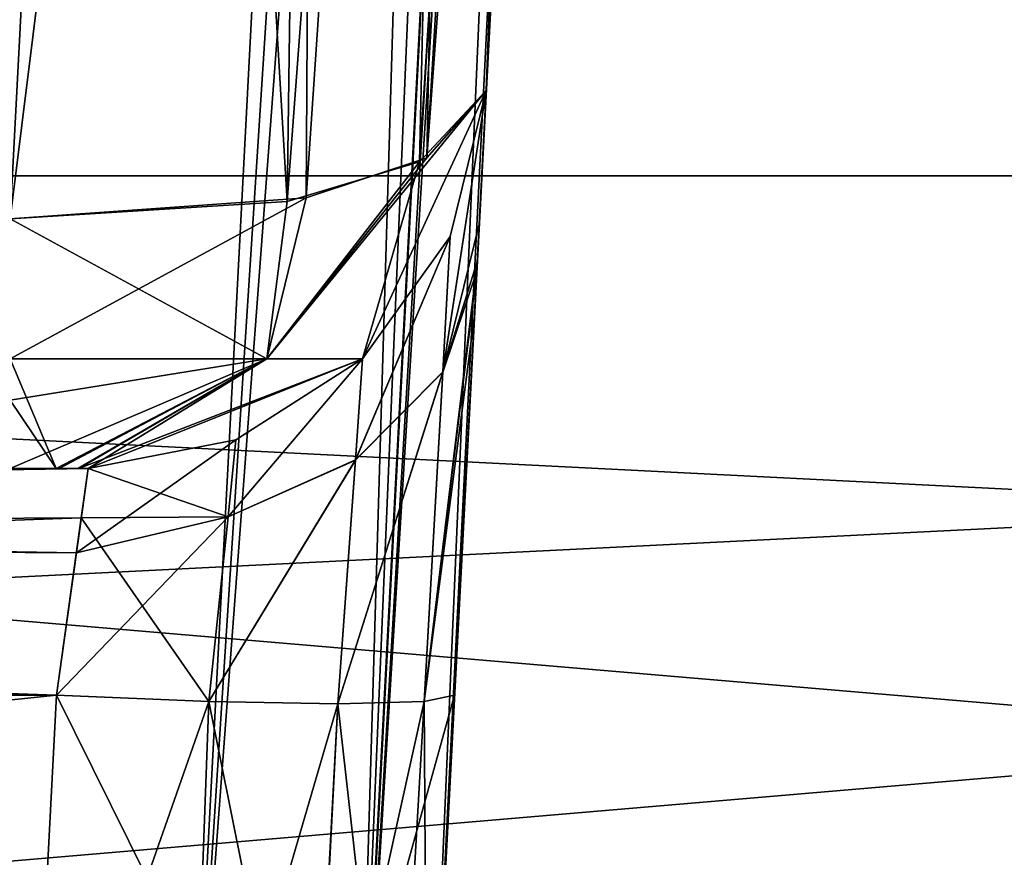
# Model space of a CAD drawing. Header units: inches. Extents: x -11.1 to 11.1, y -2.2 to 7.8.
# Tile 519 of 656: x -4.177 to -4.053, y -1.529 to -1.424. Entities that reach past the tile are written whole.
import ezdxf

# ---------------------------------------------------------------- set-up
doc = ezdxf.new("R2010")
doc.units = ezdxf.units.IN
doc.header["$LTSCALE"] = 93.866667
doc.header["$MEASUREMENT"] = 0
for name, color, linetype in [('10213', 7, 'CONTINUOUS'), ('10214', 7, 'CONTINUOUS'), ('10215', 7, 'CONTINUOUS'), ('10216', 7, 'CONTINUOUS'), ('10258', 7, 'CONTINUOUS'), ('2391', 7, 'CONTINUOUS'), ('2392', 7, 'CONTINUOUS'), ('2394', 7, 'CONTINUOUS'), ('2661', 7, 'CONTINUOUS'), ('2671', 7, 'CONTINUOUS'), ('2714', 7, 'CONTINUOUS'), ('2716', 7, 'CONTINUOUS'), ('2733', 7, 'CONTINUOUS'), ('2735', 7, 'CONTINUOUS'), ('2993', 7, 'CONTINUOUS'), ('2994', 7, 'CONTINUOUS'), ('3039', 7, 'CONTINUOUS'), ('3806', 7, 'CONTINUOUS'), ('6927', 7, 'CONTINUOUS'), ('6941', 7, 'CONTINUOUS'), ('9410', 7, 'CONTINUOUS'), ('9413', 7, 'CONTINUOUS'), ('9464', 7, 'CONTINUOUS'), ('9465', 7, 'CONTINUOUS'), ('9478', 7, 'CONTINUOUS'), ('9479', 7, 'CONTINUOUS'), ('9802', 7, 'CONTINUOUS')]:
    doc.layers.add(name, color=color, linetype=linetype)

msp = doc.modelspace()

# ---------------------------------------------------------------- linework, layer by layer
at = {"layer": '10213', "linetype": 'Continuous'}
for points in [[(-4.17529, -1.57343, -4.14986), (-4.17188, -1.50843, -4.14645), (-4.1528, -1.50923, -4.15029), (-4.17529, -1.57343, -4.14986)], [(-4.17529, -1.57343, -4.14986), (-4.1528, -1.50923, -4.15029), (-4.15511, -1.57293, -4.15407), (-4.17529, -1.57343, -4.14986)], [(-4.1528, -1.50923, -4.15029), (-4.13662, -1.50951, -4.16112), (-4.15511, -1.57293, -4.15407), (-4.1528, -1.50923, -4.15029)], [(-4.12195, -1.50843, -4.19638), (-4.12536, -1.57343, -4.19979), (-4.13987, -1.57278, -4.16451), (-4.12195, -1.50843, -4.19638)], [(-4.12579, -1.50923, -4.1773), (-4.12195, -1.50843, -4.19638), (-4.13987, -1.57278, -4.16451), (-4.12579, -1.50923, -4.1773)], [(-4.13662, -1.50951, -4.16112), (-4.12579, -1.50923, -4.1773), (-4.13987, -1.57278, -4.16451), (-4.13662, -1.50951, -4.16112)], [(-4.15511, -1.57293, -4.15407), (-4.13662, -1.50951, -4.16112), (-4.13987, -1.57278, -4.16451), (-4.15511, -1.57293, -4.15407)]]:
    msp.add_3dface(points, dxfattribs=at)
at = {"layer": '10214', "linetype": 'Continuous'}
for points in [[(-4.11798, -1.43262, -4.11649), (-4.11916, -1.45527, -4.17226), (-4.12343, -1.46792, -4.15875), (-4.11798, -1.43262, -4.11649)], [(-4.1225, -1.45093, -4.11649), (-4.11798, -1.43262, -4.11649), (-4.12343, -1.46792, -4.15875), (-4.1225, -1.45093, -4.11649)], [(-4.13349, -1.46627, -4.11649), (-4.1225, -1.45093, -4.11649), (-4.13437, -1.47896, -4.14771), (-4.13349, -1.46627, -4.11649)], [(-4.1225, -1.45093, -4.11649), (-4.12343, -1.46792, -4.15875), (-4.13437, -1.47896, -4.14771), (-4.1225, -1.45093, -4.11649)], [(-4.11916, -1.45527, -4.17226), (-4.11945, -1.46084, -4.17748), (-4.12579, -1.50923, -4.1773), (-4.11916, -1.45527, -4.17226)], [(-4.11916, -1.45527, -4.17226), (-4.12579, -1.50923, -4.1773), (-4.12343, -1.46792, -4.15875), (-4.11916, -1.45527, -4.17226)], [(-4.11945, -1.46084, -4.17748), (-4.12195, -1.50843, -4.19638), (-4.12579, -1.50923, -4.1773), (-4.11945, -1.46084, -4.17748)], [(-4.14938, -1.47644, -4.11649), (-4.13349, -1.46627, -4.11649), (-4.15036, -1.48608, -4.14015), (-4.14938, -1.47644, -4.11649)], [(-4.13349, -1.46627, -4.11649), (-4.13437, -1.47896, -4.14771), (-4.15036, -1.48608, -4.14015), (-4.13349, -1.46627, -4.11649)], [(-4.12579, -1.50923, -4.1773), (-4.13662, -1.50951, -4.16112), (-4.12343, -1.46792, -4.15875), (-4.12579, -1.50923, -4.1773)], [(-4.12343, -1.46792, -4.15875), (-4.13662, -1.50951, -4.16112), (-4.13437, -1.47896, -4.14771), (-4.12343, -1.46792, -4.15875)], [(-4.16939, -1.49058, -4.13936), (-4.16791, -1.48, -4.11649), (-4.14938, -1.47644, -4.11649), (-4.16939, -1.49058, -4.13936)], [(-4.16939, -1.49058, -4.13936), (-4.14938, -1.47644, -4.11649), (-4.15036, -1.48608, -4.14015), (-4.16939, -1.49058, -4.13936)], [(-4.13662, -1.50951, -4.16112), (-4.1528, -1.50923, -4.15029), (-4.13437, -1.47896, -4.14771), (-4.13662, -1.50951, -4.16112)], [(-4.13437, -1.47896, -4.14771), (-4.1528, -1.50923, -4.15029), (-4.15036, -1.48608, -4.14015), (-4.13437, -1.47896, -4.14771)], [(-4.17188, -1.50843, -4.14645), (-4.16939, -1.49058, -4.13936), (-4.15036, -1.48608, -4.14015), (-4.17188, -1.50843, -4.14645)], [(-4.1528, -1.50923, -4.15029), (-4.17188, -1.50843, -4.14645), (-4.15036, -1.48608, -4.14015), (-4.1528, -1.50923, -4.15029)]]:
    msp.add_3dface(points, dxfattribs=at)
at = {"layer": '10215', "linetype": 'Continuous'}
for points in [[(-4.11884, -1.44921, 4.16527), (-4.11798, -1.43262, 4.11649), (-4.12344, -1.46791, 4.15872), (-4.11884, -1.44921, 4.16527)], [(-4.11798, -1.43262, 4.11649), (-4.1225, -1.45093, 4.11649), (-4.12344, -1.46791, 4.15872), (-4.11798, -1.43262, 4.11649)], [(-4.11909, -1.45395, 4.17088), (-4.11884, -1.44921, 4.16527), (-4.12344, -1.46791, 4.15872), (-4.11909, -1.45395, 4.17088)], [(-4.1225, -1.45093, 4.11649), (-4.13349, -1.46627, 4.11649), (-4.13438, -1.47895, 4.14769), (-4.1225, -1.45093, 4.11649)], [(-4.12344, -1.46791, 4.15872), (-4.1225, -1.45093, 4.11649), (-4.13438, -1.47895, 4.14769), (-4.12344, -1.46791, 4.15872)], [(-4.12195, -1.50843, 4.19638), (-4.11909, -1.45395, 4.17088), (-4.12579, -1.50923, 4.1773), (-4.12195, -1.50843, 4.19638)], [(-4.11909, -1.45395, 4.17088), (-4.12344, -1.46791, 4.15872), (-4.12579, -1.50923, 4.1773), (-4.11909, -1.45395, 4.17088)], [(-4.13349, -1.46627, 4.11649), (-4.14938, -1.47644, 4.11649), (-4.15036, -1.48607, 4.14014), (-4.13349, -1.46627, 4.11649)], [(-4.13438, -1.47895, 4.14769), (-4.13349, -1.46627, 4.11649), (-4.15036, -1.48607, 4.14014), (-4.13438, -1.47895, 4.14769)], [(-4.12344, -1.46791, 4.15872), (-4.13438, -1.47895, 4.14769), (-4.13662, -1.50951, 4.16112), (-4.12344, -1.46791, 4.15872)], [(-4.12579, -1.50923, 4.1773), (-4.12344, -1.46791, 4.15872), (-4.13662, -1.50951, 4.16112), (-4.12579, -1.50923, 4.1773)], [(-4.14938, -1.47644, 4.11649), (-4.16791, -1.48, 4.11649), (-4.15036, -1.48607, 4.14014), (-4.14938, -1.47644, 4.11649)], [(-4.13438, -1.47895, 4.14769), (-4.15036, -1.48607, 4.14014), (-4.1528, -1.50923, 4.15029), (-4.13438, -1.47895, 4.14769)], [(-4.13662, -1.50951, 4.16112), (-4.13438, -1.47895, 4.14769), (-4.1528, -1.50923, 4.15029), (-4.13662, -1.50951, 4.16112)], [(-4.16791, -1.48, 4.11649), (-4.16878, -1.48622, 4.13478), (-4.15036, -1.48607, 4.14014), (-4.16791, -1.48, 4.11649)], [(-4.16878, -1.48622, 4.13478), (-4.17188, -1.50843, 4.14645), (-4.1528, -1.50923, 4.15029), (-4.16878, -1.48622, 4.13478)], [(-4.15036, -1.48607, 4.14014), (-4.16878, -1.48622, 4.13478), (-4.1528, -1.50923, 4.15029), (-4.15036, -1.48607, 4.14014)]]:
    msp.add_3dface(points, dxfattribs=at)
at = {"layer": '10216', "linetype": 'Continuous'}
for points in [[(-4.17188, -1.50843, 4.14645), (-4.17529, -1.57343, 4.14986), (-4.13999, -1.57278, 4.16439), (-4.17188, -1.50843, 4.14645)], [(-4.1528, -1.50923, 4.15029), (-4.17188, -1.50843, 4.14645), (-4.13999, -1.57278, 4.16439), (-4.1528, -1.50923, 4.15029)], [(-4.13662, -1.50951, 4.16112), (-4.1528, -1.50923, 4.15029), (-4.13999, -1.57278, 4.16439), (-4.13662, -1.50951, 4.16112)], [(-4.12579, -1.50923, 4.1773), (-4.13662, -1.50951, 4.16112), (-4.12947, -1.57294, 4.17984), (-4.12579, -1.50923, 4.1773)], [(-4.12536, -1.57343, 4.19979), (-4.12579, -1.50923, 4.1773), (-4.12947, -1.57294, 4.17984), (-4.12536, -1.57343, 4.19979)], [(-4.12536, -1.57343, 4.19979), (-4.12195, -1.50843, 4.19638), (-4.12579, -1.50923, 4.1773), (-4.12536, -1.57343, 4.19979)], [(-4.12947, -1.57294, 4.17984), (-4.13662, -1.50951, 4.16112), (-4.13999, -1.57278, 4.16439), (-4.12947, -1.57294, 4.17984)]]:
    msp.add_3dface(points, dxfattribs=at)
at = {"layer": '10258', "linetype": 'Continuous'}
for points in [[(-4.15531, -1.57343, 4.42625), (-4.1063, -0.63817, 4.47526), (-4.09485, -0.63865, 4.47296), (-4.15531, -1.57343, 4.42625)], [(-4.07634, -0.63817, 4.4453), (-4.12536, -1.57343, 4.39629), (-4.13403, -1.57278, 4.41745), (-4.07634, -0.63817, 4.4453)], [(-4.07864, -0.63865, 4.45675), (-4.07634, -0.63817, 4.4453), (-4.13403, -1.57278, 4.41745), (-4.07864, -0.63865, 4.45675)], [(-4.08514, -0.63882, 4.46646), (-4.15531, -1.57343, 4.42625), (-4.09485, -0.63865, 4.47296), (-4.08514, -0.63882, 4.46646)], [(-4.15531, -1.57343, 4.42625), (-4.08514, -0.63882, 4.46646), (-4.13403, -1.57278, 4.41745), (-4.15531, -1.57343, 4.42625)], [(-4.08514, -0.63882, 4.46646), (-4.07864, -0.63865, 4.45675), (-4.13403, -1.57278, 4.41745), (-4.08514, -0.63882, 4.46646)]]:
    msp.add_3dface(points, dxfattribs=at)
at = {"layer": '2391', "linetype": 'Continuous'}
msp.add_3dface([(-4.16135, -1.13627, 3.69695), (-4.77139, -1.13627, 3.69695), (-4.17772, -1.44873, 3.82319), (-4.16135, -1.13627, 3.69695)], dxfattribs=at)
at = {"layer": '2392', "linetype": 'Continuous'}
for points in [[(-4.16791, -1.48, -4.11649), (-4.8031, -1.48, -4.11649), (-4.16791, -1.48, -3.88012), (-4.16791, -1.48, -4.11649)], [(-4.16791, -1.48, -3.88012), (-4.8031, -1.48, -4.11649), (-4.16907, -1.48, -3.87509), (-4.16791, -1.48, -3.88012)], [(-4.16907, -1.48, -3.87509), (-4.8031, -1.48, -4.11649), (-4.17155, -1.48, -3.87188), (-4.16907, -1.48, -3.87509)], [(-4.17155, -1.48, -3.87188), (-4.8031, -1.48, -4.11649), (-4.17772, -1.48, -3.86955), (-4.17155, -1.48, -3.87188)], [(-4.8031, -1.48, 3.86955), (-4.8031, -1.48, 4.11649), (-4.16791, -1.48, 4.11649), (-4.8031, -1.48, 3.86955)], [(-4.17772, -1.48, 3.86955), (-4.8031, -1.48, 3.86955), (-4.16791, -1.48, 4.11649), (-4.17772, -1.48, 3.86955)], [(-4.17194, -1.48, 3.87155), (-4.17772, -1.48, 3.86955), (-4.16791, -1.48, 4.11649), (-4.17194, -1.48, 3.87155)], [(-4.16923, -1.48, 3.8748), (-4.17194, -1.48, 3.87155), (-4.16791, -1.48, 4.11649), (-4.16923, -1.48, 3.8748)], [(-4.16791, -1.48, 3.88012), (-4.16923, -1.48, 3.8748), (-4.16791, -1.48, 4.11649), (-4.16791, -1.48, 3.88012)]]:
    msp.add_3dface(points, dxfattribs=at)
at = {"layer": '2394', "linetype": 'Continuous'}
for points in [[(-4.83591, -1.42004, 3.67678), (-3.12184, -1.24563, 3.60632), (-4.8321, -1.44332, 3.68619), (-4.83591, -1.42004, 3.67678)], [(-3.12184, -1.24563, 3.60632), (-3.1679, -1.44332, 3.68619), (-4.8321, -1.44332, 3.68619), (-3.12184, -1.24563, 3.60632)], [(-3.1679, -1.44332, 3.68619), (-3.14253, -1.52907, 3.72083), (-4.88447, -1.58937, 3.74519), (-3.1679, -1.44332, 3.68619)], [(-4.85689, -1.52752, 3.7202), (-3.1679, -1.44332, 3.68619), (-4.88447, -1.58937, 3.74519), (-4.85689, -1.52752, 3.7202)], [(-4.8321, -1.44332, 3.68619), (-3.1679, -1.44332, 3.68619), (-4.85689, -1.52752, 3.7202), (-4.8321, -1.44332, 3.68619)]]:
    msp.add_3dface(points, dxfattribs=at)
at = {"layer": '2661', "linetype": 'Continuous'}
for points in [[(-4.12536, -1.57343, -4.19979), (-4.0615, -0.355, -4.51792), (-4.07634, -0.63817, -4.4453), (-4.12536, -1.57343, -4.19979)], [(-4.0615, -0.355, -4.51792), (-4.12536, -1.57343, -4.19979), (-4.12195, -1.50843, -4.19638), (-4.0615, -0.355, -4.51792)], [(-4.11945, -1.46084, -4.17748), (-4.0615, -0.355, -4.51792), (-4.12195, -1.50843, -4.19638), (-4.11945, -1.46084, -4.17748)], [(-4.11916, -1.45527, -4.17226), (-4.0615, -0.355, -4.51792), (-4.11945, -1.46084, -4.17748), (-4.11916, -1.45527, -4.17226)], [(-4.11798, -1.43262, -4.11649), (-4.0615, -0.355, -4.51792), (-4.11916, -1.45527, -4.17226), (-4.11798, -1.43262, -4.11649)], [(-4.10143, -1.11693, -3.75258), (-4.0615, -0.355, -4.51792), (-4.11798, -1.43262, -3.88012), (-4.10143, -1.11693, -3.75258)], [(-4.11798, -1.43262, -3.88012), (-4.0615, -0.355, -4.51792), (-4.11798, -1.43262, -4.11649), (-4.11798, -1.43262, -3.88012)], [(-4.12536, -1.57343, -4.39629), (-4.12536, -1.57343, -4.19979), (-4.07634, -0.63817, -4.4453), (-4.12536, -1.57343, -4.39629)]]:
    msp.add_3dface(points, dxfattribs=at)
at = {"layer": '2671', "linetype": 'Continuous'}
for points in [[(-4.0615, -0.355, 2.83901), (-4.09881, -1.06684, 3.71193), (-4.12536, -1.57343, 4.39629), (-4.0615, -0.355, 2.83901)], [(-4.07634, -0.63817, 4.4453), (-4.0615, -0.355, 2.83901), (-4.12536, -1.57343, 4.39629), (-4.07634, -0.63817, 4.4453)], [(-4.09881, -1.06684, 3.71193), (-4.11884, -1.44921, 4.16527), (-4.12536, -1.57343, 4.39629), (-4.09881, -1.06684, 3.71193)], [(-4.11798, -1.43262, 4.11649), (-4.11884, -1.44921, 4.16527), (-4.09881, -1.06684, 3.71193), (-4.11798, -1.43262, 4.11649)], [(-4.10143, -1.11693, 3.75258), (-4.11798, -1.43262, 4.11649), (-4.09881, -1.06684, 3.71193), (-4.10143, -1.11693, 3.75258)], [(-4.11798, -1.43262, 3.88012), (-4.11798, -1.43262, 4.11649), (-4.10143, -1.11693, 3.75258), (-4.11798, -1.43262, 3.88012)], [(-4.11884, -1.44921, 4.16527), (-4.11909, -1.45395, 4.17088), (-4.12536, -1.57343, 4.39629), (-4.11884, -1.44921, 4.16527)], [(-4.11909, -1.45395, 4.17088), (-4.12195, -1.50843, 4.19638), (-4.12536, -1.57343, 4.39629), (-4.11909, -1.45395, 4.17088)], [(-4.12195, -1.50843, 4.19638), (-4.12536, -1.57343, 4.19979), (-4.12536, -1.57343, 4.39629), (-4.12195, -1.50843, 4.19638)]]:
    msp.add_3dface(points, dxfattribs=at)
at = {"layer": '2714', "linetype": 'Continuous'}
for points in [[(-3.93735, -0.62121, -4.57785), (-3.89693, -0.63817, -4.57874), (-8.57837, -1.57343, -4.62775), (-3.93735, -0.62121, -4.57785)], [(-4.10307, -0.63817, -4.57874), (-3.93735, -0.62121, -4.57785), (-8.57837, -1.57343, -4.62775), (-4.10307, -0.63817, -4.57874)], [(-1.93717, -0.62139, -4.57786), (-1.89693, -0.63817, -4.57874), (-8.57837, -1.57343, -4.62775), (-1.93717, -0.62139, -4.57786)], [(-2.10307, -0.63817, -4.57874), (-1.93717, -0.62139, -4.57786), (-8.57837, -1.57343, -4.62775), (-2.10307, -0.63817, -4.57874)], [(-2.91767, -0.62139, -4.57786), (-2.87743, -0.63817, -4.57874), (-8.57837, -1.57343, -4.62775), (-2.91767, -0.62139, -4.57786)], [(-3.12257, -0.63817, -4.57874), (-2.91767, -0.62139, -4.57786), (-8.57837, -1.57343, -4.62775), (-3.12257, -0.63817, -4.57874)], [(5.12257, -0.63817, -4.57874), (5.89693, -0.63817, -4.57874), (-8.57837, -1.57343, -4.62775), (5.12257, -0.63817, -4.57874)], [(-8.57837, -1.57343, -4.62775), (5.89693, -0.63817, -4.57874), (6.10307, -0.63817, -4.57874), (-8.57837, -1.57343, -4.62775)], [(4.87743, -0.63817, -4.57874), (5.12257, -0.63817, -4.57874), (-8.57837, -1.57343, -4.62775), (4.87743, -0.63817, -4.57874)], [(4.10307, -0.63817, -4.57874), (4.87743, -0.63817, -4.57874), (-8.57837, -1.57343, -4.62775), (4.10307, -0.63817, -4.57874)], [(3.89693, -0.63817, -4.57874), (4.10307, -0.63817, -4.57874), (-8.57837, -1.57343, -4.62775), (3.89693, -0.63817, -4.57874)], [(3.12257, -0.63817, -4.57874), (3.89693, -0.63817, -4.57874), (-8.57837, -1.57343, -4.62775), (3.12257, -0.63817, -4.57874)], [(2.87743, -0.63817, -4.57874), (3.12257, -0.63817, -4.57874), (-8.57837, -1.57343, -4.62775), (2.87743, -0.63817, -4.57874)], [(2.10307, -0.63817, -4.57874), (2.87743, -0.63817, -4.57874), (-8.57837, -1.57343, -4.62775), (2.10307, -0.63817, -4.57874)], [(1.89693, -0.63817, -4.57874), (2.10307, -0.63817, -4.57874), (-8.57837, -1.57343, -4.62775), (1.89693, -0.63817, -4.57874)], [(-1.89693, -0.63817, -4.57874), (1.89693, -0.63817, -4.57874), (-8.57837, -1.57343, -4.62775), (-1.89693, -0.63817, -4.57874)], [(-2.87743, -0.63817, -4.57874), (-2.10307, -0.63817, -4.57874), (-8.57837, -1.57343, -4.62775), (-2.87743, -0.63817, -4.57874)], [(-3.89693, -0.63817, -4.57874), (-3.12257, -0.63817, -4.57874), (-8.57837, -1.57343, -4.62775), (-3.89693, -0.63817, -4.57874)], [(-4.87743, -0.63817, -4.57874), (-4.10307, -0.63817, -4.57874), (-8.57837, -1.57343, -4.62775), (-4.87743, -0.63817, -4.57874)], [(8.57837, -1.57343, -4.62775), (-8.57837, -1.57343, -4.62775), (8.52935, -0.63817, -4.57874), (8.57837, -1.57343, -4.62775)], [(8.52935, -0.63817, -4.57874), (-8.57837, -1.57343, -4.62775), (7.12257, -0.63817, -4.57874), (8.52935, -0.63817, -4.57874)], [(7.12257, -0.63817, -4.57874), (-8.57837, -1.57343, -4.62775), (6.87743, -0.63817, -4.57874), (7.12257, -0.63817, -4.57874)], [(6.87743, -0.63817, -4.57874), (-8.57837, -1.57343, -4.62775), (6.10307, -0.63817, -4.57874), (6.87743, -0.63817, -4.57874)]]:
    msp.add_3dface(points, dxfattribs=at)
at = {"layer": '2716', "linetype": 'Continuous'}
for points in [[(-8.57837, -1.57343, 4.62775), (8.57837, -1.57343, 4.62775), (-8.52935, -0.63817, 4.57874), (-8.57837, -1.57343, 4.62775)], [(-8.52935, -0.63817, 4.57874), (8.57837, -1.57343, 4.62775), (-7.12257, -0.63817, 4.57874), (-8.52935, -0.63817, 4.57874)], [(-7.12257, -0.63817, 4.57874), (8.57837, -1.57343, 4.62775), (-6.87743, -0.63817, 4.57874), (-7.12257, -0.63817, 4.57874)], [(-6.87743, -0.63817, 4.57874), (8.57837, -1.57343, 4.62775), (-6.10307, -0.63817, 4.57874), (-6.87743, -0.63817, 4.57874)], [(-6.10307, -0.63817, 4.57874), (8.57837, -1.57343, 4.62775), (-5.89693, -0.63817, 4.57874), (-6.10307, -0.63817, 4.57874)], [(-5.89693, -0.63817, 4.57874), (8.57837, -1.57343, 4.62775), (-5.12257, -0.63817, 4.57874), (-5.89693, -0.63817, 4.57874)], [(-5.12257, -0.63817, 4.57874), (8.57837, -1.57343, 4.62775), (-4.87743, -0.63817, 4.57874), (-5.12257, -0.63817, 4.57874)], [(-4.87743, -0.63817, 4.57874), (8.57837, -1.57343, 4.62775), (-4.10307, -0.63817, 4.57874), (-4.87743, -0.63817, 4.57874)], [(8.57837, -1.57343, 4.62775), (-3.89693, -0.63817, 4.57874), (-4.10307, -0.63817, 4.57874), (8.57837, -1.57343, 4.62775)]]:
    msp.add_3dface(points, dxfattribs=at)
at = {"layer": '2733', "linetype": 'Continuous'}
for points in [[(-4.82519, -1.57343, 4.42625), (-4.8742, -0.63817, 4.47526), (-4.1063, -0.63817, 4.47526), (-4.82519, -1.57343, 4.42625)], [(-4.15531, -1.57343, 4.42625), (-4.82519, -1.57343, 4.42625), (-4.1063, -0.63817, 4.47526), (-4.15531, -1.57343, 4.42625)]]:
    msp.add_3dface(points, dxfattribs=at)
at = {"layer": '2735', "linetype": 'Continuous'}
for points in [[(-4.8742, -0.63817, -4.47526), (-4.82519, -1.57343, -4.42625), (-4.15531, -1.57343, -4.42625), (-4.8742, -0.63817, -4.47526)], [(-4.1063, -0.63817, -4.47526), (-4.8742, -0.63817, -4.47526), (-4.15531, -1.57343, -4.42625), (-4.1063, -0.63817, -4.47526)]]:
    msp.add_3dface(points, dxfattribs=at)
at = {"layer": '2993', "linetype": 'Continuous'}
msp.add_3dface([(-4.16135, -1.13627, -3.69695), (-4.17772, -1.44873, -3.82319), (-4.77139, -1.13627, -3.69695), (-4.16135, -1.13627, -3.69695)], dxfattribs=at)
at = {"layer": '2994', "linetype": 'Continuous'}
for points in [[(-4.87816, -1.24563, -3.60632), (-4.8321, -1.44332, -3.68619), (-3.1679, -1.44332, -3.68619), (-4.87816, -1.24563, -3.60632)], [(-3.16409, -1.42004, -3.67678), (-4.87816, -1.24563, -3.60632), (-3.1679, -1.44332, -3.68619), (-3.16409, -1.42004, -3.67678)], [(-4.8321, -1.44332, -3.68619), (-4.85747, -1.52907, -3.72083), (-3.11553, -1.58937, -3.74519), (-4.8321, -1.44332, -3.68619)], [(-3.1679, -1.44332, -3.68619), (-4.8321, -1.44332, -3.68619), (-3.14276, -1.52846, -3.72058), (-3.1679, -1.44332, -3.68619)], [(-3.14276, -1.52846, -3.72058), (-4.8321, -1.44332, -3.68619), (-3.11553, -1.58937, -3.74519), (-3.14276, -1.52846, -3.72058)]]:
    msp.add_3dface(points, dxfattribs=at)
at = {"layer": '3039', "linetype": 'Continuous'}
for points in [[(-4.79863, -1.50843, 4.14645), (-4.79523, -1.57343, 4.14986), (-4.17529, -1.57343, 4.14986), (-4.79863, -1.50843, 4.14645)], [(-4.17188, -1.50843, 4.14645), (-4.79863, -1.50843, 4.14645), (-4.17529, -1.57343, 4.14986), (-4.17188, -1.50843, 4.14645)]]:
    msp.add_3dface(points, dxfattribs=at)
at = {"layer": '3806', "linetype": 'Continuous'}
for points in [[(-4.16791, -1.48, 4.11649), (-4.8031, -1.48, 4.11649), (-4.80155, -1.48989, 4.13875), (-4.16791, -1.48, 4.11649)], [(-4.16791, -1.48, 4.11649), (-4.80155, -1.48989, 4.13875), (-4.16878, -1.48622, 4.13478), (-4.16791, -1.48, 4.11649)], [(-4.80155, -1.48989, 4.13875), (-4.79863, -1.50843, 4.14645), (-4.16878, -1.48622, 4.13478), (-4.80155, -1.48989, 4.13875)], [(-4.79863, -1.50843, 4.14645), (-4.17188, -1.50843, 4.14645), (-4.16878, -1.48622, 4.13478), (-4.79863, -1.50843, 4.14645)]]:
    msp.add_3dface(points, dxfattribs=at)
at = {"layer": '6927', "linetype": 'Continuous'}
for points in [[(-4.79863, -1.50843, -4.14645), (-4.17188, -1.50843, -4.14645), (-4.79523, -1.57343, -4.14986), (-4.79863, -1.50843, -4.14645)], [(-4.17188, -1.50843, -4.14645), (-4.17529, -1.57343, -4.14986), (-4.79523, -1.57343, -4.14986), (-4.17188, -1.50843, -4.14645)]]:
    msp.add_3dface(points, dxfattribs=at)
at = {"layer": '6941', "linetype": 'Continuous'}
for points in [[(-4.8031, -1.48, -4.11649), (-4.16791, -1.48, -4.11649), (-4.16939, -1.49058, -4.13936), (-4.8031, -1.48, -4.11649)], [(-4.80208, -1.48651, -4.13514), (-4.8031, -1.48, -4.11649), (-4.16939, -1.49058, -4.13936), (-4.80208, -1.48651, -4.13514)], [(-4.17188, -1.50843, -4.14645), (-4.79863, -1.50843, -4.14645), (-4.80208, -1.48651, -4.13514), (-4.17188, -1.50843, -4.14645)], [(-4.17188, -1.50843, -4.14645), (-4.80208, -1.48651, -4.13514), (-4.16939, -1.49058, -4.13936), (-4.17188, -1.50843, -4.14645)]]:
    msp.add_3dface(points, dxfattribs=at)
at = {"layer": '9410', "linetype": 'Continuous'}
for points in [[(-4.10143, -1.11693, -3.75258), (-4.11798, -1.43262, -3.88012), (-4.12543, -1.44107, -3.85335), (-4.10143, -1.11693, -3.75258)], [(-4.10632, -1.12518, -3.73154), (-4.10143, -1.11693, -3.75258), (-4.12543, -1.44107, -3.85335), (-4.10632, -1.12518, -3.73154)], [(-4.11939, -1.13173, -3.71362), (-4.10632, -1.12518, -3.73154), (-4.12543, -1.44107, -3.85335), (-4.11939, -1.13173, -3.71362)], [(-4.13869, -1.13562, -3.70149), (-4.11939, -1.13173, -3.71362), (-4.14056, -1.44608, -3.83609), (-4.13869, -1.13562, -3.70149)], [(-4.14056, -1.44608, -3.83609), (-4.11939, -1.13173, -3.71362), (-4.12543, -1.44107, -3.85335), (-4.14056, -1.44608, -3.83609)], [(-4.17772, -1.44873, -3.82319), (-4.16135, -1.13627, -3.69695), (-4.13869, -1.13562, -3.70149), (-4.17772, -1.44873, -3.82319)], [(-4.17772, -1.44873, -3.82319), (-4.13869, -1.13562, -3.70149), (-4.14056, -1.44608, -3.83609), (-4.17772, -1.44873, -3.82319)]]:
    msp.add_3dface(points, dxfattribs=at)
at = {"layer": '9413', "linetype": 'Continuous'}
for points in [[(-4.11798, -1.43262, 3.88012), (-4.10143, -1.11693, 3.75258), (-4.10632, -1.12518, 3.73154), (-4.11798, -1.43262, 3.88012)], [(-4.11798, -1.43262, 3.88012), (-4.10632, -1.12518, 3.73154), (-4.12637, -1.44155, 3.85178), (-4.11798, -1.43262, 3.88012)], [(-4.10632, -1.12518, 3.73154), (-4.11939, -1.13173, 3.71362), (-4.12637, -1.44155, 3.85178), (-4.10632, -1.12518, 3.73154)], [(-4.11939, -1.13173, 3.71362), (-4.13869, -1.13562, 3.70149), (-4.14294, -1.44655, 3.83435), (-4.11939, -1.13173, 3.71362)], [(-4.12637, -1.44155, 3.85178), (-4.11939, -1.13173, 3.71362), (-4.14294, -1.44655, 3.83435), (-4.12637, -1.44155, 3.85178)], [(-4.13869, -1.13562, 3.70149), (-4.16135, -1.13627, 3.69695), (-4.14294, -1.44655, 3.83435), (-4.13869, -1.13562, 3.70149)], [(-4.16135, -1.13627, 3.69695), (-4.17772, -1.44873, 3.82319), (-4.14294, -1.44655, 3.83435), (-4.16135, -1.13627, 3.69695)]]:
    msp.add_3dface(points, dxfattribs=at)
at = {"layer": '9464', "linetype": 'Continuous'}
for points in [[(-4.13349, -1.46627, -3.88012), (-4.11798, -1.43262, -3.88012), (-4.13349, -1.46627, -4.11649), (-4.13349, -1.46627, -3.88012)], [(-4.13349, -1.46627, -4.11649), (-4.11798, -1.43262, -3.88012), (-4.1225, -1.45093, -4.11649), (-4.13349, -1.46627, -4.11649)], [(-4.11798, -1.43262, -3.88012), (-4.11798, -1.43262, -4.11649), (-4.1225, -1.45093, -4.11649), (-4.11798, -1.43262, -3.88012)], [(-4.16791, -1.48, -4.11649), (-4.16791, -1.48, -3.88012), (-4.13349, -1.46627, -3.88012), (-4.16791, -1.48, -4.11649)], [(-4.16791, -1.48, -4.11649), (-4.13349, -1.46627, -3.88012), (-4.14938, -1.47644, -4.11649), (-4.16791, -1.48, -4.11649)], [(-4.14938, -1.47644, -4.11649), (-4.13349, -1.46627, -3.88012), (-4.13349, -1.46627, -4.11649), (-4.14938, -1.47644, -4.11649)]]:
    msp.add_3dface(points, dxfattribs=at)
at = {"layer": '9465', "linetype": 'Continuous'}
for points in [[(-4.12543, -1.44107, -3.85335), (-4.11798, -1.43262, -3.88012), (-4.14551, -1.46627, -3.84926), (-4.12543, -1.44107, -3.85335)], [(-4.11798, -1.43262, -3.88012), (-4.13349, -1.46627, -3.88012), (-4.14551, -1.46627, -3.84926), (-4.11798, -1.43262, -3.88012)], [(-4.14056, -1.44608, -3.83609), (-4.12543, -1.44107, -3.85335), (-4.14551, -1.46627, -3.84926), (-4.14056, -1.44608, -3.83609)], [(-4.17772, -1.44873, -3.82319), (-4.14056, -1.44608, -3.83609), (-4.17772, -1.46627, -3.83513), (-4.17772, -1.44873, -3.82319)], [(-4.14056, -1.44608, -3.83609), (-4.14551, -1.46627, -3.84926), (-4.17772, -1.46627, -3.83513), (-4.14056, -1.44608, -3.83609)], [(-4.17155, -1.48, -3.87188), (-4.17772, -1.48, -3.86955), (-4.14551, -1.46627, -3.84926), (-4.17155, -1.48, -3.87188)], [(-4.14551, -1.46627, -3.84926), (-4.17772, -1.48, -3.86955), (-4.17772, -1.47145, -3.84159), (-4.14551, -1.46627, -3.84926)], [(-4.17772, -1.46627, -3.83513), (-4.14551, -1.46627, -3.84926), (-4.17772, -1.47145, -3.84159), (-4.17772, -1.46627, -3.83513)], [(-4.16907, -1.48, -3.87509), (-4.17155, -1.48, -3.87188), (-4.14551, -1.46627, -3.84926), (-4.16907, -1.48, -3.87509)], [(-4.16791, -1.48, -3.88012), (-4.16907, -1.48, -3.87509), (-4.13349, -1.46627, -3.88012), (-4.16791, -1.48, -3.88012)], [(-4.13349, -1.46627, -3.88012), (-4.16907, -1.48, -3.87509), (-4.14551, -1.46627, -3.84926), (-4.13349, -1.46627, -3.88012)]]:
    msp.add_3dface(points, dxfattribs=at)
at = {"layer": '9478', "linetype": 'Continuous'}
for points in [[(-4.11798, -1.43262, 3.88012), (-4.12637, -1.44155, 3.85178), (-4.13349, -1.46627, 3.88012), (-4.11798, -1.43262, 3.88012)], [(-4.12637, -1.44155, 3.85178), (-4.14294, -1.44655, 3.83435), (-4.14551, -1.46627, 3.84925), (-4.12637, -1.44155, 3.85178)], [(-4.12637, -1.44155, 3.85178), (-4.14551, -1.46627, 3.84925), (-4.13349, -1.46627, 3.88012), (-4.12637, -1.44155, 3.85178)], [(-4.14294, -1.44655, 3.83435), (-4.17772, -1.44873, 3.82319), (-4.14551, -1.46627, 3.84925), (-4.14294, -1.44655, 3.83435)], [(-4.17772, -1.44873, 3.82319), (-4.17772, -1.46627, 3.83513), (-4.14551, -1.46627, 3.84925), (-4.17772, -1.44873, 3.82319)], [(-4.17194, -1.48, 3.87155), (-4.17772, -1.46627, 3.83513), (-4.17772, -1.47145, 3.84159), (-4.17194, -1.48, 3.87155)], [(-4.17772, -1.46627, 3.83513), (-4.17194, -1.48, 3.87155), (-4.14551, -1.46627, 3.84925), (-4.17772, -1.46627, 3.83513)], [(-4.17194, -1.48, 3.87155), (-4.16923, -1.48, 3.8748), (-4.14551, -1.46627, 3.84925), (-4.17194, -1.48, 3.87155)], [(-4.16923, -1.48, 3.8748), (-4.16791, -1.48, 3.88012), (-4.14551, -1.46627, 3.84925), (-4.16923, -1.48, 3.8748)], [(-4.14551, -1.46627, 3.84925), (-4.16791, -1.48, 3.88012), (-4.13349, -1.46627, 3.88012), (-4.14551, -1.46627, 3.84925)], [(-4.17772, -1.48, 3.86955), (-4.17194, -1.48, 3.87155), (-4.17772, -1.47145, 3.84159), (-4.17772, -1.48, 3.86955)]]:
    msp.add_3dface(points, dxfattribs=at)
at = {"layer": '9479', "linetype": 'Continuous'}
for points in [[(-4.11798, -1.43262, 4.11649), (-4.11798, -1.43262, 3.88012), (-4.13349, -1.46627, 3.88012), (-4.11798, -1.43262, 4.11649)], [(-4.11798, -1.43262, 4.11649), (-4.13349, -1.46627, 3.88012), (-4.1225, -1.45093, 4.11649), (-4.11798, -1.43262, 4.11649)], [(-4.1225, -1.45093, 4.11649), (-4.13349, -1.46627, 3.88012), (-4.13349, -1.46627, 4.11649), (-4.1225, -1.45093, 4.11649)], [(-4.13349, -1.46627, 3.88012), (-4.16791, -1.48, 3.88012), (-4.13349, -1.46627, 4.11649), (-4.13349, -1.46627, 3.88012)], [(-4.13349, -1.46627, 4.11649), (-4.16791, -1.48, 3.88012), (-4.14938, -1.47644, 4.11649), (-4.13349, -1.46627, 4.11649)], [(-4.16791, -1.48, 3.88012), (-4.16791, -1.48, 4.11649), (-4.14938, -1.47644, 4.11649), (-4.16791, -1.48, 3.88012)]]:
    msp.add_3dface(points, dxfattribs=at)
at = {"layer": '9802', "linetype": 'Continuous'}
for points in [[(-4.1063, -0.63817, -4.47526), (-4.15531, -1.57343, -4.42625), (-4.13415, -1.57278, -4.41757), (-4.1063, -0.63817, -4.47526)], [(-4.09485, -0.63865, -4.47296), (-4.1063, -0.63817, -4.47526), (-4.13415, -1.57278, -4.41757), (-4.09485, -0.63865, -4.47296)], [(-4.12536, -1.57343, -4.39629), (-4.07634, -0.63817, -4.4453), (-4.07864, -0.63865, -4.45675), (-4.12536, -1.57343, -4.39629)], [(-4.08514, -0.63882, -4.46646), (-4.09485, -0.63865, -4.47296), (-4.13415, -1.57278, -4.41757), (-4.08514, -0.63882, -4.46646)], [(-4.12536, -1.57343, -4.39629), (-4.08514, -0.63882, -4.46646), (-4.13415, -1.57278, -4.41757), (-4.12536, -1.57343, -4.39629)], [(-4.12536, -1.57343, -4.39629), (-4.07864, -0.63865, -4.45675), (-4.08514, -0.63882, -4.46646), (-4.12536, -1.57343, -4.39629)]]:
    msp.add_3dface(points, dxfattribs=at)

doc.saveas('drawing.dxf')
